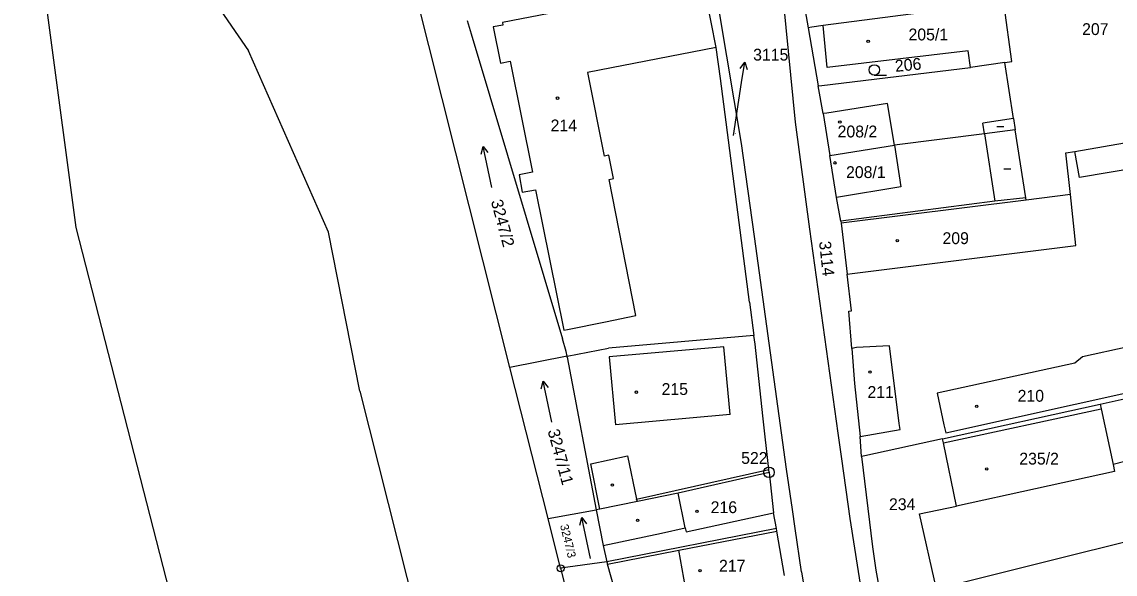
# Model space of a CAD drawing. Extents: x -736345 to -729997, y -1130177 to -1122501.
# Drawn here: x -733919.3 to -733762.3, y -1126333.8 to -1126254.5 of the extents above; entities that cross this region are included whole.
import ezdxf

# ---------------------------------------------------------------- set-up
doc = ezdxf.new("R2010")
doc.units = 0
for name, color, linetype in [('Vrstva 1', 7, 'Continuous'), ('Vrstva 16', 7, 'Continuous'), ('Vrstva 17', 7, 'Continuous'), ('Vrstva 18', 7, 'Continuous'), ('Vrstva 19', 7, 'Continuous'), ('Vrstva 25', 7, 'Continuous'), ('Vrstva 4', 7, 'Continuous')]:
    doc.layers.add(name, color=color, linetype=linetype)

msp = doc.modelspace()

# ---------------------------------------------------------------- linework, layer by layer
at = {"layer": 'Vrstva 1'}
for points in [[(-733919.26, -1126225.83), (-733911.53, -1126284.02)], [(-733815.9, -1126271.93), (-733822.2, -1126234.52)], [(-733895.17, -1126246.26), (-733886.69, -1126258.63)], [(-733819.53, -1126258.12), (-733821.7, -1126247.15)], [(-733808.18, -1126268.88), (-733810.15, -1126248.43)], [(-733849.16, -1126304.1), (-733862.78, -1126249.98)], [(-733807.14, -1126250.66), (-733806.34, -1126255.3)], [(-733777.09, -1126260.13), (-733778.19, -1126252.09)], [(-733855.33, -1126254.24), (-733854.74, -1126256.2)], [(-733854.74, -1126256.2), (-733841.64, -1126300.02)], [(-733805.81, -1126255.22), (-733806.34, -1126255.3)], [(-733806.34, -1126255.3), (-733804.9, -1126263.67)], [(-733804.2, -1126254.98), (-733805.81, -1126255.22)], [(-733803.59, -1126261.03), (-733804.2, -1126254.98)], [(-733875.22, -1126284.68), (-733886.69, -1126258.63)], [(-733818.94, -1126262.61), (-733819.53, -1126258.12)], [(-733783.37, -1126258.63), (-733803.59, -1126261.03)], [(-733783.01, -1126261.02), (-733783.37, -1126258.63)], [(-733804.36, -1126263.6), (-733783.01, -1126261.02)], [(-733778.11, -1126260.29), (-733783.01, -1126261.02)], [(-733778.11, -1126260.29), (-733777.09, -1126260.13)], [(-733776.85, -1126268.35), (-733778.11, -1126260.29)], [(-733814.75, -1126294.74), (-733818.94, -1126262.61)], [(-733804.9, -1126263.67), (-733804.36, -1126263.6)], [(-733804.19, -1126267.64), (-733804.9, -1126263.67)], [(-733806.12, -1126284.23), (-733808.18, -1126268.88)], [(-733804.19, -1126267.64), (-733803.22, -1126273.66)], [(-733776.85, -1126268.35), (-733776.61, -1126269.99)], [(-733781.02, -1126270.54), (-733793.96, -1126272.16)], [(-733776.61, -1126269.99), (-733781.02, -1126270.54)], [(-733775.1, -1126279.73), (-733776.61, -1126269.99)], [(-733814.06, -1126285.28), (-733815.9, -1126271.93)], [(-733803.22, -1126273.66), (-733793.96, -1126272.16)], [(-733768.04, -1126273.07), (-733755.7, -1126270.95)], [(-733802.26, -1126279.68), (-733803.22, -1126273.66)], [(-733769.35, -1126273.29), (-733768.04, -1126273.07)], [(-733768.68, -1126279.26), (-733769.35, -1126273.29)], [(-733801.64, -1126283.08), (-733802.26, -1126279.68)], [(-733775.1, -1126279.73), (-733779.54, -1126280.23)], [(-733775.05, -1126280.06), (-733775.1, -1126279.73)], [(-733768.68, -1126279.26), (-733775.05, -1126280.06)], [(-733779.54, -1126280.23), (-733801.64, -1126283.08)], [(-733801.64, -1126283.08), (-733801.58, -1126283.37)], [(-733911.53, -1126284.02), (-733895.31, -1126347.07)], [(-733870.73, -1126307.5), (-733875.22, -1126284.68)], [(-733802.04, -1126313.54), (-733806.12, -1126284.23)], [(-733801.58, -1126283.37), (-733800.74, -1126290.7)], [(-733809.44, -1126318.74), (-733814.06, -1126285.28)], [(-733800.13, -1126295.97), (-733800.74, -1126290.7)], [(-733814.75, -1126294.74), (-733814.13, -1126299.53)], [(-733800.48, -1126296.03), (-733800.13, -1126295.97)], [(-733800.07, -1126301.41), (-733800.48, -1126296.03)], [(-733841.1, -1126301.82), (-733841.64, -1126300.02)], [(-733814.13, -1126299.53), (-733835.03, -1126301.36)], [(-733813.96, -1126300.79), (-733814.13, -1126299.53)], [(-733840.97, -1126302.51), (-733841.1, -1126301.82)], [(-733840.97, -1126302.51), (-733835.03, -1126301.36)], [(-733812.84, -1126311.06), (-733813.96, -1126300.79)], [(-733799.41, -1126301.26), (-733800.07, -1126301.41)], [(-733800.07, -1126301.41), (-733799.68, -1126306.43)], [(-733794.64, -1126300.99), (-733799.41, -1126301.26)], [(-733793.26, -1126312.15), (-733794.64, -1126300.99)], [(-733760.4, -1126301.16), (-733766.95, -1126302.61)], [(-733840.97, -1126302.51), (-733849.16, -1126304.1)], [(-733840.94, -1126302.66), (-733840.97, -1126302.51)], [(-733840.94, -1126302.66), (-733836.78, -1126324.56)], [(-733768.04, -1126303.52), (-733787.82, -1126307.8)], [(-733766.95, -1126302.61), (-733768.04, -1126303.52)], [(-733843.69, -1126325.83), (-733849.16, -1126304.1)], [(-733799.68, -1126306.43), (-733798.87, -1126314.03)], [(-733764.39, -1126309.37), (-733747.59, -1126305.67)], [(-733870.73, -1126307.5), (-733842.36, -1126420.12)], [(-733787.82, -1126307.8), (-733786.84, -1126312.35)], [(-733786.59, -1126313.53), (-733758.69, -1126307.32)], [(-733787.04, -1126314.35), (-733764.39, -1126309.37)], [(-733764.39, -1126309.37), (-733764.25, -1126310.04)], [(-733812, -1126318.79), (-733812.84, -1126311.06)], [(-733764.25, -1126310.04), (-733762.56, -1126318.07)], [(-733798.87, -1126314.03), (-733793.15, -1126313.03)], [(-733793.15, -1126313.03), (-733793.26, -1126312.15)], [(-733786.84, -1126312.35), (-733786.59, -1126313.53)], [(-733801.51, -1126317.26), (-733802.04, -1126313.54)], [(-733798.67, -1126316.91), (-733798.87, -1126314.03)], [(-733787.04, -1126314.35), (-733798.19, -1126316.8)], [(-733786.92, -1126314.93), (-733787.04, -1126314.35)], [(-733745.59, -1126313.7), (-733762.56, -1126318.07)], [(-733785.05, -1126324.07), (-733786.92, -1126314.93)], [(-733800.32, -1126325.81), (-733801.51, -1126317.26)], [(-733798.19, -1126316.8), (-733798.67, -1126316.91)], [(-733798.67, -1126316.91), (-733797.1, -1126329.89)], [(-733830.97, -1126323.05), (-733812, -1126318.79)], [(-733811.96, -1126319.19), (-733812, -1126318.79)], [(-733811.96, -1126319.19), (-733811.32, -1126325.03)], [(-733808.61, -1126324.52), (-733809.44, -1126318.74)], [(-733830.83, -1126323.37), (-733836.24, -1126324.49)], [(-733830.83, -1126323.37), (-733830.97, -1126323.05)], [(-733843.69, -1126325.83), (-733836.78, -1126324.56)], [(-733836.24, -1126324.49), (-733836.78, -1126324.56)], [(-733836.78, -1126324.56), (-733835.78, -1126329.71)], [(-733810.91, -1126327.28), (-733811.32, -1126325.03)], [(-733808.22, -1126327.24), (-733808.61, -1126324.52)], [(-733790.36, -1126325.15), (-733785.05, -1126324.07)], [(-733787.92, -1126335.97), (-733790.36, -1126325.15)], [(-733742.86, -1126324.72), (-733787.92, -1126335.97)], [(-733841.89, -1126332.98), (-733843.69, -1126325.83)], [(-733798.57, -1126336.78), (-733800.32, -1126325.81)], [(-733810.91, -1126327.28), (-733835.26, -1126332.07)], [(-733810.85, -1126327.66), (-733810.91, -1126327.28)], [(-733809.73, -1126334.03), (-733810.85, -1126327.66)], [(-733807.32, -1126333.5), (-733808.22, -1126327.24)], [(-733835.78, -1126329.71), (-733835.26, -1126332.07)], [(-733797.1, -1126329.89), (-733796.63, -1126333.25)], [(-733835.26, -1126332.07), (-733841.89, -1126332.98)], [(-733841.89, -1126332.98), (-733838.37, -1126346.96)], [(-733835.26, -1126332.07), (-733835.16, -1126332.39)], [(-733833.56, -1126337.99), (-733835.16, -1126332.39)], [(-733796.63, -1126333.25), (-733795.81, -1126337.7)], [(-733807.32, -1126333.5), (-733806.55, -1126338.18)]]:
    msp.add_lwpolyline(points, dxfattribs=at)
at = {"layer": 'Vrstva 16'}
msp.add_lwpolyline([(-733817.04, -1126270.77), (-733815.89, -1126263.19)], dxfattribs=at)
at = {"layer": 'Vrstva 25'}
for points in [[(-733816.081, -1126261.138), (-733815.437, -1126260.225), (-733815.094, -1126261.289)], [(-733815.89, -1126263.19), (-733815.437, -1126260.225)], [(-733796.84, -1126262.11), (-733795.09, -1126262.11)], [(-733779.26, -1126269.48), (-733778.26, -1126269.48)], [(-733853.298, -1126273.455), (-733853.013, -1126272.374), (-733852.32, -1126273.251)], [(-733851.787, -1126278.246), (-733853.013, -1126272.374)], [(-733778.24, -1126275.56), (-733777.24, -1126275.56)], [(-733844.668, -1126307.185), (-733844.383, -1126306.104), (-733843.69, -1126306.981)], [(-733843.157, -1126311.976), (-733844.383, -1126306.104)], [(-733839.128, -1126326.775), (-733838.843, -1126325.694), (-733838.15, -1126326.571)], [(-733837.617, -1126331.566), (-733838.843, -1126325.694)]]:
    msp.add_lwpolyline(points, dxfattribs=at)
for centre, radius in [((-733797.72, -1126257.24), 0.175), ((-733796.84, -1126261.36), 0.75), ((-733842.33, -1126265.42), 0.175), ((-733801.79, -1126268.85), 0.175), ((-733802.49, -1126274.72), 0.175), ((-733793.54, -1126285.89), 0.175), ((-733797.46, -1126304.78), 0.175), ((-733831.01, -1126307.67), 0.175), ((-733782.14, -1126309.71), 0.175), ((-733811.96, -1126319.19), 0.75), ((-733811.96, -1126319.19), 0.032), ((-733780.7, -1126318.7), 0.175), ((-733834.46, -1126321.02), 0.175), ((-733822.31, -1126324.78), 0.175), ((-733830.84, -1126326.07), 0.175), ((-733841.89, -1126332.98), 0.5), ((-733841.89, -1126332.98), 0.032), ((-733821.87, -1126333.32), 0.175)]:
    msp.add_circle(centre, radius, dxfattribs=at)
at = {"layer": 'Vrstva 4'}
for points in [[(-733832.85, -1126251.14), (-733850.24, -1126254.56)], [(-733784.17, -1126252.38), (-733804.2, -1126254.98)], [(-733850.18, -1126254.95), (-733851.59, -1126255.17)], [(-733850.24, -1126254.56), (-733850.18, -1126254.95)], [(-733851.59, -1126255.17), (-733850.54, -1126260.37)], [(-733819.53, -1126258.12), (-733838.02, -1126261.71)], [(-733850.54, -1126260.37), (-733849.15, -1126260.09)], [(-733849.15, -1126260.09), (-733845.95, -1126276.06)], [(-733838.02, -1126261.71), (-733835.62, -1126273.76)], [(-733794.93, -1126266.18), (-733803.68, -1126267.56)], [(-733793.96, -1126272.16), (-733794.93, -1126266.18)], [(-733803.68, -1126267.56), (-733804.19, -1126267.64)], [(-733776.85, -1126268.35), (-733781.25, -1126269.03)], [(-733781.02, -1126270.54), (-733781.25, -1126269.03)], [(-733781.02, -1126270.54), (-733779.54, -1126280.23)], [(-733793.96, -1126272.16), (-733793.01, -1126278.15)], [(-733834.98, -1126273.63), (-733835.62, -1126273.76)], [(-733834.3, -1126276.98), (-733834.98, -1126273.63)], [(-733767.35, -1126276.81), (-733768.04, -1126273.07)], [(-733755.16, -1126274.75), (-733767.35, -1126276.81)], [(-733845.95, -1126276.06), (-733847.83, -1126276.46)], [(-733847.83, -1126276.46), (-733847.4, -1126278.92)], [(-733834.94, -1126277.11), (-733834.3, -1126276.98)], [(-733831.08, -1126296.65), (-733834.94, -1126277.11)], [(-733793.01, -1126278.15), (-733802.26, -1126279.68)], [(-733847.4, -1126278.92), (-733845.51, -1126278.58)], [(-733845.51, -1126278.58), (-733841.45, -1126298.77)], [(-733775.05, -1126280.06), (-733801.58, -1126283.37)], [(-733767.9, -1126286.61), (-733768.68, -1126279.26)], [(-733800.04, -1126290.62), (-733767.9, -1126286.61)], [(-733800.74, -1126290.7), (-733800.04, -1126290.62)], [(-733835.42, -1126297.54), (-733831.08, -1126296.65)], [(-733841.45, -1126298.77), (-733840.91, -1126298.66)], [(-733840.91, -1126298.66), (-733835.42, -1126297.54)], [(-733818.43, -1126301.14), (-733834.9, -1126302.58)], [(-733817.54, -1126310.87), (-733818.43, -1126301.14)], [(-733834.9, -1126302.58), (-733833.99, -1126312.35)], [(-733817.54, -1126310.87), (-733833.99, -1126312.35)], [(-733786.92, -1126314.93), (-733764.25, -1126310.04)], [(-733837.56, -1126317.95), (-733832.29, -1126316.81)], [(-733832.29, -1126316.81), (-733830.97, -1126323.05)], [(-733836.24, -1126324.49), (-733837.56, -1126317.95)], [(-733811.96, -1126319.19), (-733825.01, -1126322.17)], [(-733762.35, -1126319.08), (-733785.05, -1126324.07)], [(-733762.56, -1126318.07), (-733762.35, -1126319.08)], [(-733825.01, -1126322.17), (-733830.83, -1126323.37)], [(-733824.01, -1126327.18), (-733825.01, -1126322.17)], [(-733823.88, -1126327.75), (-733811.32, -1126325.03)], [(-733835.78, -1126329.71), (-733827.41, -1126327.94)], [(-733827.41, -1126327.94), (-733824.01, -1126327.18)], [(-733824.93, -1126330.37), (-733810.85, -1126327.66)], [(-733824.01, -1126327.18), (-733823.88, -1126327.75)], [(-733835.16, -1126332.39), (-733824.93, -1126330.37)], [(-733823.95, -1126335.75), (-733824.93, -1126330.37)]]:
    msp.add_lwpolyline(points, dxfattribs=at)

# ---------------------------------------------------------------- texts
at = {"layer": 'Vrstva 16'}
msp.add_text('3115', height=1.7, dxfattribs=at).set_placement((-733814.24, -1126260.02))
at = {"layer": 'Vrstva 17'}
msp.add_text('522', height=1.7, dxfattribs=at).set_placement((-733815.96, -1126317.97))
at = {"layer": 'Vrstva 18'}
for s, height, p in [('207', 1.7, (-733767, -1126256.35)), ('3115', 0.1, (-733816.84, -1126270.57)), ('234', 1.7, (-733794.73, -1126324.62))]:
    msp.add_text(s, height=height, dxfattribs=at).set_placement(p)
for s, height, rotation, p in [('206', 1.7, 5.50004, (-733793.791, -1126261.652)), ('3247/2', 1.7, 285.00227, (-733851.916, -1126280.241)), ('3114', 1.7, 276.1022, (-733804.78, -1126286.047)), ('3247/11', 1.7, 285.00227, (-733843.766, -1126313.211)), ('3247/3', 1.2, 283.70226, (-733841.979, -1126326.816))]:
    msp.add_text(s, height=height, rotation=rotation, dxfattribs=at).set_placement(p)
at = {"layer": 'Vrstva 19'}
for s, p in [('205/1', (-733791.93, -1126257.12)), ('214', (-733843.33, -1126270.19)), ('208/2', (-733802.11, -1126271.06)), ('208/1', (-733800.9, -1126276.9)), ('209', (-733787.05, -1126286.39)), ('215', (-733827.39, -1126308.07)), ('211', (-733797.82, -1126308.49)), ('210', (-733776.26, -1126309.04)), ('235/2', (-733776.02, -1126318.07)), ('216', (-733820.34, -1126325.05)), ('217', (-733819.14, -1126333.46))]:
    msp.add_text(s, height=1.7, dxfattribs=at).set_placement(p)

doc.saveas('drawing.dxf')
